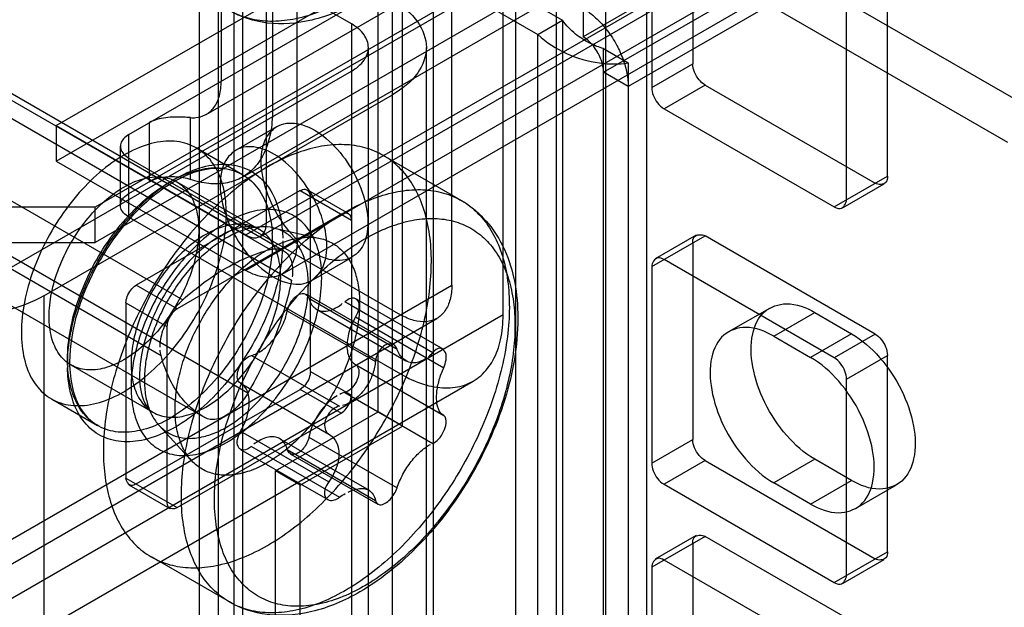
# Model space of a CAD drawing. Header units: millimetres. Extents: x 188 to 1028, y 131 to 1566.
# Tile 261 of 326: x 622 to 656, y 1077 to 1098. Entities that reach past the tile are written whole.
import ezdxf

# ---------------------------------------------------------------- set-up
doc = ezdxf.new("R2010")
doc.units = ezdxf.units.MM
doc.header["$LTSCALE"] = 110.325218
doc.layers.get('0').update_dxf_attribs({"linetype": 'CONTINUOUS'})

msp = doc.modelspace()

# ---------------------------------------------------------------- linework, layer by layer
at = {"color": 7, "linetype": 'CONTINUOUS'}
for p, q in [((995.851, 1301.553), (641.875, 1097.186)), ((642.582, 1095.961), (996.558, 1300.328)), ((997.407, 1299.839), (643.43, 1095.471)), ((623.702, 1094.123), (937.797, 1275.466)), ((623.702, 1092.899), (937.797, 1274.241)), ((630.243, 1090.347), (945.045, 1272.098)), ((630.743, 1090.298), (944.838, 1271.64)), ((946.106, 1271.485), (630.243, 1089.122)), ((631.493, 1088.999), (945.588, 1270.341)), ((630.95, 1090.755), (630.95, 1127.498)), ((632.011, 1090.143), (632.011, 1126.886)), ((635.299, 138.245), (635.299, 1119.68)), ((640.955, 1074.773), (640.955, 1119.68)), ((636.713, 1073.956), (636.713, 1118.864)), ((637.349, 1088.612), (637.349, 1118.823)), ((639.541, 1118.864), (639.541, 1073.956)), ((639.117, 1087.592), (639.117, 1117.802)), ((644.066, 1117.852), (644.066, 248.522)), ((642.652, 1117.036), (642.652, 247.706)), ((626.212, 1093.817), (662.628, 1114.842)), ((626.212, 1091.776), (664.396, 1113.821)), ((628.876, 1094.51), (662.11, 1113.697)), ((630.126, 1092.345), (663.36, 1111.532)), ((654.744, 1108.454), (625.046, 1091.307)), ((634.804, 1084.244), (634.804, 1107.392)), ((654.744, 1107.229), (625.046, 1090.083)), ((629.394, 1107.086), (629.394, 1095.654)), ((635.652, 1083.754), (635.652, 1106.902)), ((633.885, 1097.635), (618.328, 1106.616)), ((631.162, 1106.065), (631.162, 1094.634)), ((629.288, 1105.433), (629.288, 149.962)), ((630.137, 150.451), (630.137, 1104.943)), ((628.644, 150.86), (628.644, 1104.534)), ((629.844, 150.86), (629.844, 1104.534)), ((630.137, 1104.126), (641.168, 1097.758)), ((629.288, 1103.636), (640.319, 1097.268)), ((645.657, 1103.033), (645.657, 1096.256)), ((644.243, 1102.216), (644.243, 1095.439)), ((647.673, 1100.288), (657.926, 1094.369)), ((646.259, 1099.472), (656.512, 1093.552)), ((652.375, 1092.377), (652.375, 1099.154)), ((641.875, 1098.166), (641.875, 1097.186)), ((650.961, 1091.561), (650.961, 1098.338)), ((640.319, 1097.268), (641.168, 1097.758)), ((641.168, 1097.758), (641.168, 144.083)), ((633.885, 1097.635), (633.885, 139.061)), ((618.35, 1097.195), (631.078, 1089.847)), ((631.546, 1089.802), (618.818, 1097.15)), ((640.319, 143.593), (640.319, 1097.268)), ((634.47, 139.878), (634.47, 1096.819)), ((636.47, 139.878), (636.47, 1096.819)), ((642.582, 144.083), (642.582, 1096.778)), ((642.582, 1096.778), (643.43, 1096.288)), ((619.094, 1096.137), (631.822, 1088.788)), ((643.43, 1096.288), (643.43, 143.593)), ((644.243, 1095.439), (645.657, 1096.256)), ((621.864, 1089.062), (633.885, 1096.002)), ((643.43, 1095.471), (642.582, 1095.961)), ((615.336, 1095.454), (628.064, 1088.106)), ((646.082, 1095.521), (644.667, 1094.704)), ((646.082, 1095.521), (651.951, 1092.132)), ((623.278, 1088.246), (635.299, 1095.186)), ((644.667, 1094.704), (650.537, 1091.316)), ((628.334, 1092.267), (628.334, 1094.396)), ((623.702, 1094.123), (623.702, 1092.899)), ((623.702, 1094.123), (630.243, 1090.347)), ((626.919, 1092.184), (626.919, 1094.226)), ((629.898, 1093.273), (631.312, 1094.09)), ((626.212, 1090.96), (626.212, 1093.817)), ((614.592, 1093.537), (627.32, 1086.188)), ((625.919, 1091.368), (625.919, 1093.409)), ((628.535, 1093.351), (630.126, 1092.432)), ((626.212, 1093.001), (635.581, 1087.592)), ((637.675, 1091.538), (634.985, 1093.091)), ((623.702, 1092.899), (630.243, 1089.122)), ((650.537, 1091.316), (652.375, 1092.377)), ((617.587, 1092.251), (630.315, 1084.903)), ((627.86, 1092.182), (630.689, 1090.549)), ((652.251, 1092.103), (650.837, 1091.286)), ((632.117, 1091.878), (626.46, 1088.612)), ((632.117, 1091.878), (633.884, 1090.858)), ((632.367, 1091.903), (633.781, 1091.087)), ((632.47, 1085.632), (632.47, 1091.674)), ((616.067, 1091.41), (628.827, 1084.044)), ((625.046, 1091.307), (620.803, 1091.307)), ((625.046, 1090.083), (625.046, 1091.307)), ((626.212, 1090.96), (635.581, 1085.55)), ((633.531, 1091.062), (627.874, 1087.796)), ((633.675, 1091.142), (633.728, 1091.172)), ((631.186, 1090.593), (632.802, 1090.228)), ((644.243, 1089.254), (646.082, 1090.316)), ((645.782, 1090.345), (644.368, 1089.529)), ((651.951, 1086.927), (646.082, 1090.316)), ((620.803, 1090.083), (625.046, 1090.083)), ((634.342, 1090.212), (634.391, 1090.239)), ((645.657, 1090.071), (645.657, 1083.294)), ((632.498, 1088.77), (633.912, 1089.586)), ((644.243, 1089.254), (644.243, 1082.477)), ((650.537, 1086.111), (644.667, 1089.499)), ((603.762, 1069.221), (637.349, 1088.612)), ((627.874, 1087.796), (626.46, 1088.612)), ((623.278, 1088.246), (623.278, 131.305)), ((632.318, 1088.305), (635.335, 1086.563)), ((626.106, 1088), (626.106, 1081.958)), ((626.106, 1088), (627.52, 1087.184)), ((632.419, 1088.161), (635.458, 1086.406)), ((633.656, 1088.05), (636.695, 1086.296)), ((634.03, 1088.152), (637.034, 1086.417)), ((639.117, 1087.592), (603.762, 1067.179)), ((631.673, 1087.73), (634.712, 1085.976)), ((632.68, 1087.785), (635.765, 1086.004)), ((646.901, 1087.011), (648.315, 1087.827)), ((648.451, 1086.857), (649.865, 1087.674)), ((649.865, 1087.674), (651.138, 1086.939)), ((605.012, 1069.097), (636.831, 1087.468)), ((634.028, 1087.52), (637.068, 1085.765)), ((627.52, 1087.184), (627.52, 1081.141)), ((648.451, 1086.857), (649.724, 1086.122)), ((651.138, 1086.939), (649.724, 1086.122)), ((651.951, 1086.927), (650.537, 1086.111)), ((630.436, 1086.191), (633.475, 1084.437)), ((650.961, 1085.376), (652.375, 1086.192)), ((652.375, 1079.415), (652.375, 1086.192)), ((624.211, 1085.86), (627.039, 1084.227)), ((634.024, 1085.873), (637.069, 1084.115)), ((632.47, 1085.632), (633.884, 1084.816)), ((606.262, 1066.932), (638.081, 1085.303)), ((630.062, 1085.231), (633.107, 1083.474)), ((650.961, 1078.599), (650.961, 1085.376)), ((626.46, 1081.754), (632.117, 1085.02)), ((633.531, 1084.203), (632.117, 1085.02)), ((633.656, 1084.91), (636.695, 1083.155)), ((623.536, 1084.69), (625.127, 1083.772)), ((627.874, 1080.937), (633.531, 1084.203)), ((631.268, 1082.203), (634.804, 1084.244)), ((635.652, 1083.754), (634.804, 1084.244)), ((627.249, 1083.774), (628.373, 1082.557)), ((630.063, 1083.581), (633.103, 1081.827)), ((632.117, 1081.713), (635.652, 1083.754)), ((631.412, 1083.316), (634.497, 1081.535)), ((632.419, 1083.371), (635.458, 1081.616)), ((644.243, 1082.477), (645.657, 1083.294)), ((630.062, 1082.949), (633.066, 1081.215)), ((630.436, 1083.051), (633.475, 1081.296)), ((631.673, 1082.941), (634.712, 1081.186)), ((631.773, 1082.796), (634.79, 1081.055)), ((646.082, 1082.559), (644.667, 1081.742)), ((646.082, 1082.559), (651.951, 1079.17)), ((649.865, 1082.611), (648.451, 1081.795)), ((651.138, 1081.876), (649.865, 1082.611)), ((631.268, 1075.426), (631.268, 1082.203)), ((632.117, 1081.713), (631.268, 1082.203)), ((626.106, 1081.958), (627.874, 1080.937)), ((649.724, 1081.06), (648.451, 1081.795)), ((649.724, 1081.06), (651.138, 1081.876)), ((626.21, 1081.729), (627.624, 1080.913)), ((632.117, 1074.936), (632.117, 1081.713)), ((644.667, 1081.742), (650.537, 1078.354)), ((651.274, 1080.906), (652.688, 1081.723)), ((646.082, 1079.946), (644.243, 1078.885)), ((645.782, 1079.976), (644.368, 1079.159)), ((651.951, 1076.558), (646.082, 1079.946)), ((645.657, 1079.701), (645.657, 1072.924)), ((650.537, 1078.354), (652.375, 1079.415)), ((629.675, 1077.682), (626.985, 1079.235)), ((650.537, 1075.741), (644.667, 1079.13)), ((652.251, 1079.141), (650.837, 1078.324)), ((644.243, 1078.885), (644.243, 1072.108)), ((633.675, 1078.078), (633.622, 1078.048)), ((634.342, 1078.238), (634.293, 1078.21))]:
    msp.add_line(p, q, dxfattribs=at)
for points in [[(633.656, 1088.05), (633.689, 1088.078), (633.723, 1088.103), (633.758, 1088.125)], [(630.334, 1086.148), (630.369, 1086.167), (630.403, 1086.181), (630.436, 1086.191)], [(633.758, 1084.953), (633.723, 1084.935), (633.689, 1084.92), (633.656, 1084.91)], [(630.436, 1083.051), (630.403, 1083.023), (630.369, 1082.998), (630.334, 1082.976)]]:
    msp.add_lwpolyline(points, dxfattribs=at)
for centre, start, end in [((626.67, 1090.145), 359.9741, 3.2043), ((628.583, 1086.059), 179.9741, 183.2043)]:
    msp.add_arc(centre, 4.492, start, end, dxfattribs=at)
for points, knots in [([(633.622, 1098.46), (633.352, 1098.307), (632.814, 1098.045), (631.99, 1097.789), (631.199, 1097.693), (630.458, 1097.762), (629.786, 1097.999), (629.203, 1098.4), (628.726, 1098.951), (628.365, 1099.635), (628.125, 1100.435), (628.009, 1101.332), (628.018, 1102.308), (628.15, 1103.343), (628.404, 1104.414), (628.773, 1105.499), (629.249, 1106.572), (629.821, 1107.612), (630.479, 1108.595), (631.206, 1109.5), (631.987, 1110.308), (632.805, 1110.999), (633.384, 1111.386), (633.675, 1111.555)], [0, 0, 0, 0, 0.04636, 0.088999, 0.12816, 0.164501, 0.199117, 0.233428, 0.268915, 0.306828, 0.348006, 0.392852, 0.441393, 0.493359, 0.548251, 0.605409, 0.664054, 0.723342, 0.782396, 0.840352, 0.896396, 0.949806, 1, 1, 1, 1]), ([(634.175, 1098.441), (633.658, 1098.143), (632.622, 1097.694), (631.026, 1097.557), (630.071, 1097.866), (629.675, 1098.094)], [0, 0, 0, 0, 0.380368, 0.708521, 1, 1, 1, 1]), ([(635.299, 1098.452), (635.632, 1098.259), (636.2, 1097.823), (636.59, 1096.819), (636.2, 1095.815), (635.632, 1095.378), (635.299, 1095.186)], [0, 0, 0, 0, 0.277328, 0.500001, 0.722674, 1, 1, 1, 1]), ([(641.875, 1098.166), (642.031, 1098.076), (642.334, 1097.845), (642.726, 1097.41), (642.944, 1097.068), (643.041, 1096.886)], [0, 0, 0, 0, 0.308289, 0.647007, 1, 1, 1, 1]), ([(642.582, 1096.778), (642.428, 1096.825), (642.088, 1096.96), (641.59, 1097.269), (641.291, 1097.578), (641.168, 1097.758)], [0, 0, 0, 0, 0.275736, 0.625961, 1, 1, 1, 1]), ([(633.885, 1096.002), (634.051, 1096.098), (634.335, 1096.317), (634.53, 1096.819), (634.335, 1097.321), (634.051, 1097.539), (633.885, 1097.635)], [0, 0, 0, 0, 0.277326, 0.499999, 0.722672, 1, 1, 1, 1]), ([(640.319, 1097.268), (640.601, 1096.992), (641.285, 1096.558), (642.37, 1096.251), (643.107, 1096.231), (643.43, 1096.288)], [0, 0, 0, 0, 0.352907, 0.706081, 1, 1, 1, 1]), ([(642.401, 1096.603), (642.364, 1096.676), (642.272, 1096.83), (642.096, 1097.03), (641.95, 1097.143), (641.875, 1097.186)], [0, 0, 0, 0, 0.311091, 0.672108, 1, 1, 1, 1]), ([(643.041, 1096.886), (643.122, 1096.732), (643.262, 1096.419), (643.396, 1095.943), (643.43, 1095.624), (643.43, 1095.471)], [0, 0, 0, 0, 0.353834, 0.690919, 1, 1, 1, 1]), ([(642.582, 1095.961), (642.582, 1096.031), (642.566, 1096.176), (642.506, 1096.392), (642.441, 1096.534), (642.405, 1096.604)], [0, 0, 0, 0, 0.309081, 0.646166, 1, 1, 1, 1]), ([(646.082, 1095.521), (646.002, 1095.567), (645.858, 1095.701), (645.708, 1095.955), (645.657, 1096.155), (645.657, 1096.256)], [0, 0, 0, 0, 0.314239, 0.6563, 1, 1, 1, 1]), ([(628.842, 1094.491), (628.959, 1094.552), (629.176, 1094.744), (629.36, 1095.164), (629.394, 1095.484), (629.394, 1095.654)], [0, 0, 0, 0, 0.292647, 0.619243, 1, 1, 1, 1]), ([(644.243, 1095.439), (644.243, 1095.347), (644.288, 1095.155), (644.432, 1094.898), (644.58, 1094.755), (644.667, 1094.704)], [0, 0, 0, 0, 0.31424, 0.656302, 1, 1, 1, 1]), ([(628.334, 1094.396), (628.25, 1094.402), (628.07, 1094.414), (627.784, 1094.42), (627.479, 1094.401), (627.183, 1094.345), (627, 1094.272), (626.919, 1094.226)], [0, 0, 0, 0, 0.173938, 0.375376, 0.593632, 0.807176, 1, 1, 1, 1]), ([(628.334, 1094.396), (628.394, 1094.392), (628.569, 1094.392), (628.742, 1094.439), (628.842, 1094.491)], [0, 0, 0, 0, 0.349109, 1, 1, 1, 1]), ([(631.162, 1094.634), (631.162, 1094.372), (631.121, 1093.876), (630.913, 1093.196), (630.561, 1092.652), (630.233, 1092.398), (630.058, 1092.308)], [0, 0, 0, 0, 0.290623, 0.549611, 0.782078, 1, 1, 1, 1]), ([(630.773, 1092.899), (630.773, 1093.182), (630.846, 1093.712), (631.457, 1094.265), (632.296, 1094.186), (633.085, 1093.681), (633.793, 1092.868), (634.296, 1091.872), (634.45, 1091.132), (634.45, 1090.777)], [0, 0, 0, 0, 0.130231, 0.233176, 0.344879, 0.489739, 0.658605, 0.836049, 1, 1, 1, 1]), ([(626.212, 1093.817), (626.144, 1093.778), (626.027, 1093.69), (625.916, 1093.51), (625.916, 1093.308), (626.027, 1093.128), (626.144, 1093.04), (626.212, 1093.001)], [0, 0, 0, 0, 0.225515, 0.413835, 0.586196, 0.774509, 1, 1, 1, 1]), ([(629.571, 1091.062), (629.571, 1091.37), (629.515, 1091.95), (629.221, 1092.725), (628.719, 1093.293), (628.038, 1093.592), (627.253, 1093.599), (626.419, 1093.34), (625.574, 1092.841), (624.757, 1092.131), (624.012, 1091.247), (623.377, 1090.237), (622.89, 1089.154), (622.58, 1088.061), (622.5, 1087.328), (622.5, 1086.979)], [0, 0, 0, 0, 0.073498, 0.137508, 0.194523, 0.249607, 0.309437, 0.377748, 0.455504, 0.541889, 0.634564, 0.730055, 0.825591, 0.916763, 1, 1, 1, 1]), ([(633.036, 1089.96), (633.036, 1090.313), (632.884, 1091.047), (632.387, 1092.038), (631.685, 1092.852), (630.897, 1093.363), (630.054, 1093.453), (629.433, 1092.902), (629.359, 1092.367), (629.359, 1092.083)], [0, 0, 0, 0, 0.162892, 0.338517, 0.507397, 0.652855, 0.765202, 0.869081, 1, 1, 1, 1]), ([(630.985, 1079.631), (631.278, 1079.8), (631.858, 1080.189), (632.68, 1080.884), (633.462, 1081.694), (634.191, 1082.602), (634.848, 1083.589), (635.422, 1084.633), (635.897, 1085.71), (636.264, 1086.796), (636.515, 1087.868), (636.645, 1088.904), (636.65, 1089.881), (636.53, 1090.778), (636.285, 1091.575), (635.92, 1092.256), (635.438, 1092.803), (634.849, 1093.199), (634.172, 1093.43), (633.426, 1093.492), (632.629, 1093.388), (631.799, 1093.122), (631.257, 1092.852), (630.985, 1092.695)], [0, 0, 0, 0, 0.050235, 0.103716, 0.159796, 0.217618, 0.276715, 0.336044, 0.394634, 0.451663, 0.506424, 0.558269, 0.60668, 0.651378, 0.692398, 0.730162, 0.765539, 0.799805, 0.834459, 0.870854, 0.91028, 0.953285, 1, 1, 1, 1]), ([(624.091, 1085.857), (624.091, 1086.214), (624.171, 1086.962), (624.48, 1088.078), (624.967, 1089.187), (625.604, 1090.232), (626.359, 1091.157), (627.192, 1091.915), (628.06, 1092.464), (628.923, 1092.775), (629.744, 1092.824), (630.476, 1092.581), (631.043, 1092.05), (631.4, 1091.293), (631.491, 1090.716), (631.508, 1090.409)], [0, 0, 0, 0, 0.082833, 0.173024, 0.26757, 0.362584, 0.455728, 0.543275, 0.622484, 0.692374, 0.753672, 0.80957, 0.866184, 0.928704, 1, 1, 1, 1]), ([(624.091, 1086.061), (624.091, 1086.401), (624.167, 1087.112), (624.461, 1088.174), (624.925, 1089.234), (625.535, 1090.232), (626.257, 1091.115), (627.053, 1091.837), (627.883, 1092.36), (628.707, 1092.653), (629.49, 1092.695), (630.183, 1092.457), (630.717, 1091.95), (631.053, 1091.234), (631.139, 1090.688), (631.155, 1090.396)], [0, 0, 0, 0, 0.08269, 0.172774, 0.267397, 0.363146, 0.45648, 0.544138, 0.623588, 0.693576, 0.754838, 0.810775, 0.867018, 0.929053, 1, 1, 1, 1]), ([(630.126, 1092.432), (629.799, 1092.621), (628.887, 1092.729), (627.55, 1092.141), (626.246, 1091.027), (625.137, 1089.491), (624.381, 1087.762), (624.164, 1086.536), (624.164, 1085.959)], [0, 0, 0, 0, 0.114636, 0.256585, 0.432352, 0.628903, 0.825127, 1, 1, 1, 1]), ([(630.985, 1092.695), (630.693, 1092.526), (630.112, 1092.137), (629.291, 1091.442), (628.508, 1090.632), (627.78, 1089.724), (627.122, 1088.737), (626.549, 1087.693), (626.074, 1086.616), (625.707, 1085.53), (625.456, 1084.458), (625.326, 1083.422), (625.321, 1082.445), (625.441, 1081.548), (625.685, 1080.751), (626.051, 1080.07), (626.533, 1079.523), (627.121, 1079.127), (627.798, 1078.896), (628.545, 1078.834), (629.342, 1078.938), (630.172, 1079.204), (630.713, 1079.474), (630.985, 1079.631)], [0, 0, 0, 0, 0.050235, 0.103716, 0.159796, 0.217618, 0.276715, 0.336044, 0.394634, 0.451663, 0.506424, 0.558269, 0.60668, 0.651378, 0.692398, 0.730162, 0.765539, 0.799805, 0.834459, 0.870854, 0.91028, 0.953285, 1, 1, 1, 1]), ([(634.45, 1090.777), (634.45, 1090.494), (634.377, 1089.964), (633.766, 1089.411), (632.927, 1089.49), (632.138, 1089.995), (631.43, 1090.808), (630.927, 1091.804), (630.773, 1092.544), (630.773, 1092.899)], [0, 0, 0, 0, 0.130231, 0.233176, 0.344879, 0.489739, 0.658605, 0.836049, 1, 1, 1, 1]), ([(626.036, 1092.001), (626.246, 1092.122), (626.662, 1092.309), (627.308, 1092.39), (627.883, 1092.221), (628.316, 1091.807), (628.568, 1091.213), (628.645, 1090.489), (628.552, 1089.675), (628.296, 1088.82), (627.892, 1087.974), (627.364, 1087.193), (626.746, 1086.531), (626.276, 1086.179), (626.036, 1086.04)], [0, 0, 0, 0, 0.07926, 0.147485, 0.208295, 0.268731, 0.336521, 0.415025, 0.504344, 0.602437, 0.70544, 0.809556, 0.909346, 1, 1, 1, 1]), ([(626.919, 1092.184), (626.999, 1092.231), (627.182, 1092.303), (627.476, 1092.358), (627.782, 1092.367), (628.07, 1092.337), (628.252, 1092.295), (628.334, 1092.267)], [0, 0, 0, 0, 0.191072, 0.401416, 0.616522, 0.821349, 1, 1, 1, 1]), ([(630.058, 1092.308), (629.898, 1092.225), (629.534, 1092.107), (628.937, 1092.101), (628.537, 1092.197), (628.334, 1092.267)], [0, 0, 0, 0, 0.307044, 0.636074, 1, 1, 1, 1]), ([(652.375, 1092.377), (652.375, 1092.306), (652.35, 1092.08), (652.058, 1092.07), (651.951, 1092.132)], [0, 0, 0, 0, 0.366159, 1, 1, 1, 1]), ([(626.036, 1086.04), (625.825, 1085.919), (625.409, 1085.732), (624.763, 1085.652), (624.188, 1085.821), (623.755, 1086.234), (623.503, 1086.828), (623.426, 1087.553), (623.519, 1088.366), (623.775, 1089.221), (624.179, 1090.067), (624.707, 1090.849), (625.325, 1091.51), (625.795, 1091.862), (626.036, 1092.001)], [0, 0, 0, 0, 0.07926, 0.147485, 0.208295, 0.268731, 0.336521, 0.415025, 0.504344, 0.602437, 0.70544, 0.809556, 0.909346, 1, 1, 1, 1]), ([(629.359, 1092.083), (629.359, 1091.73), (629.511, 1090.996), (630.008, 1090.005), (630.711, 1089.191), (631.498, 1088.68), (632.341, 1088.59), (632.962, 1089.141), (633.036, 1089.676), (633.036, 1089.96)], [0, 0, 0, 0, 0.162892, 0.338517, 0.507397, 0.652855, 0.765202, 0.869081, 1, 1, 1, 1]), ([(626.212, 1090.96), (626.144, 1090.999), (626.027, 1091.087), (625.916, 1091.267), (625.916, 1091.469), (626.027, 1091.649), (626.144, 1091.737), (626.212, 1091.776)], [0, 0, 0, 0, 0.225516, 0.413836, 0.586198, 0.77451, 1, 1, 1, 1]), ([(632.117, 1091.878), (632.168, 1091.908), (632.342, 1091.984), (632.47, 1091.778), (632.47, 1091.674)], [0, 0, 0, 0, 0.365854, 1, 1, 1, 1]), ([(633.728, 1091.172), (633.998, 1091.325), (634.537, 1091.588), (635.36, 1091.844), (636.151, 1091.94), (636.892, 1091.87), (637.564, 1091.633), (638.147, 1091.232), (638.624, 1090.681), (638.985, 1089.997), (639.225, 1089.198), (639.341, 1088.3), (639.333, 1087.324), (639.2, 1086.289), (638.947, 1085.218), (638.578, 1084.134), (638.102, 1083.06), (637.529, 1082.02), (636.872, 1081.037), (636.144, 1080.132), (635.363, 1079.325), (634.545, 1078.633), (633.966, 1078.246), (633.675, 1078.078)], [0, 0, 0, 0, 0.04636, 0.088999, 0.12816, 0.164501, 0.199117, 0.233428, 0.268915, 0.306828, 0.348006, 0.392852, 0.441393, 0.493359, 0.548251, 0.605409, 0.664054, 0.723342, 0.782396, 0.840352, 0.896396, 0.949806, 1, 1, 1, 1]), ([(637.675, 1091.538), (638.243, 1091.21), (639.277, 1090.071), (639.775, 1087.665), (639.379, 1084.929), (638.229, 1082.189), (636.497, 1079.774), (634.986, 1078.497), (634.175, 1078.028)], [0, 0, 0, 0, 0.123074, 0.271789, 0.446487, 0.635134, 0.824191, 1, 1, 1, 1]), ([(650.537, 1091.316), (650.599, 1091.28), (650.807, 1091.189), (650.961, 1091.437), (650.961, 1091.561)], [0, 0, 0, 0, 0.366154, 1, 1, 1, 1]), ([(622.5, 1086.979), (622.5, 1086.671), (622.556, 1086.091), (622.85, 1085.317), (623.352, 1084.748), (624.033, 1084.449), (624.818, 1084.442), (625.652, 1084.702), (626.497, 1085.201), (627.314, 1085.911), (628.059, 1086.794), (628.694, 1087.805), (629.181, 1088.887), (629.491, 1089.981), (629.571, 1090.713), (629.571, 1091.062)], [0, 0, 0, 0, 0.073498, 0.137508, 0.194523, 0.249607, 0.309437, 0.377748, 0.455504, 0.541889, 0.634564, 0.730055, 0.825591, 0.916763, 1, 1, 1, 1]), ([(633.622, 1078.048), (633.352, 1077.895), (632.814, 1077.632), (631.99, 1077.376), (631.199, 1077.28), (630.458, 1077.35), (629.786, 1077.587), (629.203, 1077.988), (628.726, 1078.539), (628.365, 1079.223), (628.125, 1080.022), (628.009, 1080.919), (628.018, 1081.896), (628.15, 1082.931), (628.404, 1084.002), (628.773, 1085.086), (629.249, 1086.16), (629.821, 1087.2), (630.479, 1088.183), (631.206, 1089.088), (631.987, 1089.895), (632.805, 1090.587), (633.384, 1090.974), (633.675, 1091.142)], [0, 0, 0, 0, 0.04636, 0.088999, 0.12816, 0.164501, 0.199117, 0.233428, 0.268915, 0.306828, 0.348006, 0.392852, 0.441393, 0.493359, 0.548251, 0.605409, 0.664054, 0.723342, 0.782396, 0.840352, 0.896396, 0.949806, 1, 1, 1, 1]), ([(629.571, 1083.183), (629.851, 1083.344), (630.401, 1083.747), (631.132, 1084.499), (631.775, 1085.386), (632.294, 1086.36), (632.662, 1087.369), (632.86, 1088.358), (632.873, 1089.273), (632.7, 1090.069), (632.334, 1090.704), (631.779, 1091.122), (631.082, 1091.268), (630.316, 1091.146), (629.82, 1090.92), (629.571, 1090.776)], [0, 0, 0, 0, 0.082973, 0.173354, 0.26804, 0.362909, 0.455606, 0.54233, 0.620314, 0.688764, 0.748802, 0.804248, 0.861717, 0.926194, 1, 1, 1, 1]), ([(633.884, 1090.858), (633.884, 1090.917), (633.864, 1091.106), (633.62, 1091.114), (633.531, 1091.062)], [0, 0, 0, 0, 0.36586, 1, 1, 1, 1]), ([(629.571, 1090.776), (629.291, 1090.614), (628.742, 1090.212), (628.01, 1089.46), (627.367, 1088.573), (626.848, 1087.598), (626.48, 1086.59), (626.283, 1085.601), (626.269, 1084.686), (626.442, 1083.89), (626.808, 1083.255), (627.364, 1082.837), (628.06, 1082.691), (628.826, 1082.813), (629.322, 1083.039), (629.571, 1083.183)], [0, 0, 0, 0, 0.082973, 0.173354, 0.26804, 0.362909, 0.455606, 0.54233, 0.620314, 0.688764, 0.748802, 0.804248, 0.861717, 0.926194, 1, 1, 1, 1]), ([(632.399, 1088.612), (632.399, 1088.794), (632.375, 1089.14), (632.251, 1089.622), (632.043, 1090.028), (631.755, 1090.343), (631.393, 1090.552), (630.974, 1090.645), (630.517, 1090.621), (630.037, 1090.487), (629.547, 1090.248), (629.059, 1089.912), (628.587, 1089.491), (628.144, 1088.994), (627.743, 1088.438), (627.397, 1087.839), (627.115, 1087.214), (626.906, 1086.581), (626.775, 1085.958), (626.743, 1085.545), (626.743, 1085.346)], [0, 0, 0, 0, 0.053931, 0.102905, 0.147309, 0.188255, 0.228347, 0.26968, 0.314212, 0.363206, 0.417145, 0.475899, 0.538871, 0.605138, 0.673554, 0.742704, 0.810775, 0.877346, 0.940814, 1, 1, 1, 1]), ([(628.864, 1084.407), (629.103, 1084.545), (629.569, 1084.893), (630.182, 1085.548), (630.709, 1086.322), (631.116, 1087.166), (631.377, 1088.025), (631.473, 1088.843), (631.398, 1089.573), (631.147, 1090.172), (630.712, 1090.588), (630.134, 1090.757), (629.49, 1090.675), (629.074, 1090.489), (628.864, 1090.368)], [0, 0, 0, 0, 0.090061, 0.188655, 0.291855, 0.395054, 0.493649, 0.583711, 0.662783, 0.73092, 0.791857, 0.852793, 0.920929, 1, 1, 1, 1]), ([(630.689, 1090.549), (630.6, 1090.6), (630.342, 1090.659), (629.878, 1090.577), (629.546, 1090.423), (629.364, 1090.318)], [0, 0, 0, 0, 0.220002, 0.548056, 1, 1, 1, 1]), ([(630.243, 1090.347), (630.349, 1090.286), (630.577, 1090.196), (630.913, 1090.391), (630.95, 1090.633), (630.95, 1090.755)], [0, 0, 0, 0, 0.356069, 0.643816, 1, 1, 1, 1]), ([(634.391, 1090.239), (634.633, 1090.377), (635.117, 1090.613), (635.858, 1090.848), (636.573, 1090.941), (637.25, 1090.887), (637.872, 1090.68), (638.418, 1090.316), (638.867, 1089.807), (639.206, 1089.172), (639.428, 1088.432), (639.535, 1087.606), (639.527, 1086.713), (639.406, 1085.768), (639.176, 1084.791), (638.84, 1083.8), (638.404, 1082.815), (637.879, 1081.86), (637.277, 1080.957), (636.61, 1080.126), (635.893, 1079.385), (635.141, 1078.749), (634.61, 1078.393), (634.342, 1078.238)], [0, 0, 0, 0, 0.045398, 0.087362, 0.126093, 0.162093, 0.196953, 0.231728, 0.267775, 0.30636, 0.347972, 0.392973, 0.441451, 0.493137, 0.547726, 0.604714, 0.663365, 0.722804, 0.782007, 0.839919, 0.896093, 0.949662, 1, 1, 1, 1]), ([(628.864, 1090.368), (628.625, 1090.23), (628.159, 1089.882), (627.546, 1089.228), (627.019, 1088.453), (626.612, 1087.609), (626.351, 1086.751), (626.254, 1085.932), (626.33, 1085.202), (626.581, 1084.603), (627.016, 1084.187), (627.594, 1084.019), (628.238, 1084.1), (628.654, 1084.286), (628.864, 1084.407)], [0, 0, 0, 0, 0.090061, 0.188655, 0.291855, 0.395054, 0.493649, 0.583711, 0.662783, 0.73092, 0.791857, 0.852793, 0.920929, 1, 1, 1, 1]), ([(629.364, 1090.318), (628.992, 1090.104), (628.26, 1089.486), (627.384, 1088.303), (626.771, 1086.952), (626.531, 1085.693), (626.608, 1084.759), (626.887, 1084.314), (627.039, 1084.227)], [0, 0, 0, 0, 0.18013, 0.395342, 0.6126, 0.797013, 0.926492, 1, 1, 1, 1]), ([(627.803, 1084.326), (627.803, 1084.548), (627.839, 1085.01), (627.985, 1085.709), (628.22, 1086.421), (628.538, 1087.126), (628.929, 1087.804), (629.382, 1088.433), (629.883, 1088.993), (630.416, 1089.468), (630.965, 1089.844), (631.516, 1090.111), (632.053, 1090.26), (632.564, 1090.286), (633.033, 1090.183), (633.439, 1089.949), (633.764, 1089.597), (633.999, 1089.141), (634.139, 1088.597), (634.167, 1088.205), (634.167, 1088)], [0, 0, 0, 0, 0.058852, 0.122123, 0.188628, 0.256849, 0.326421, 0.395222, 0.4618, 0.524916, 0.583633, 0.637393, 0.686112, 0.730344, 0.771422, 0.811391, 0.852242, 0.896624, 0.945746, 1, 1, 1, 1]), ([(645.657, 1090.071), (645.657, 1090.142), (645.682, 1090.368), (645.974, 1090.378), (646.082, 1090.316)], [0, 0, 0, 0, 0.366159, 1, 1, 1, 1]), ([(631.516, 1090.143), (631.516, 1089.786), (631.436, 1089.038), (631.127, 1087.922), (630.64, 1086.813), (630.003, 1085.768), (629.248, 1084.843), (628.415, 1084.085), (627.546, 1083.536), (626.684, 1083.225), (625.863, 1083.176), (625.131, 1083.419), (624.563, 1083.95), (624.207, 1084.707), (624.116, 1085.284), (624.098, 1085.591)], [0, 0, 0, 0, 0.082833, 0.173024, 0.26757, 0.362584, 0.455728, 0.543275, 0.622484, 0.692374, 0.753672, 0.80957, 0.866184, 0.928704, 1, 1, 1, 1]), ([(631.162, 1090.143), (631.162, 1089.803), (631.086, 1089.093), (630.792, 1088.03), (630.328, 1086.971), (629.719, 1085.973), (628.996, 1085.089), (628.2, 1084.367), (627.37, 1083.845), (626.546, 1083.551), (625.763, 1083.509), (625.07, 1083.747), (624.536, 1084.254), (624.2, 1084.971), (624.114, 1085.517), (624.098, 1085.808)], [0, 0, 0, 0, 0.08269, 0.172774, 0.267397, 0.363146, 0.45648, 0.544138, 0.623588, 0.693576, 0.754838, 0.810775, 0.867018, 0.929053, 1, 1, 1, 1]), ([(634.293, 1078.21), (634.034, 1078.063), (633.517, 1077.814), (632.726, 1077.578), (631.97, 1077.504), (631.266, 1077.599), (630.633, 1077.864), (630.097, 1078.294), (629.674, 1078.869), (629.372, 1079.569), (629.192, 1080.377), (629.137, 1081.279), (629.208, 1082.255), (629.407, 1083.288), (629.729, 1084.347), (630.166, 1085.403), (630.703, 1086.423), (631.323, 1087.379), (632.009, 1088.25), (632.744, 1089.021), (633.517, 1089.682), (634.065, 1090.052), (634.342, 1090.212)], [0, 0, 0, 0, 0.048603, 0.093073, 0.133727, 0.171408, 0.207684, 0.244037, 0.28201, 0.322856, 0.367373, 0.416151, 0.469411, 0.526495, 0.587077, 0.649386, 0.712304, 0.774672, 0.83464, 0.892618, 0.947921, 1, 1, 1, 1]), ([(632.011, 1090.143), (632.011, 1089.903), (631.952, 1089.459), (631.53, 1088.934), (630.865, 1088.831), (630.451, 1089.002), (630.243, 1089.122)], [0, 0, 0, 0, 0.277327, 0.500002, 0.722676, 1, 1, 1, 1]), ([(628.064, 1088.106), (628.303, 1088.32), (628.787, 1088.716), (629.545, 1089.217), (630.305, 1089.601), (630.824, 1089.781), (631.078, 1089.847)], [0, 0, 0, 0, 0.274242, 0.533223, 0.775341, 1, 1, 1, 1]), ([(631.078, 1089.847), (631.148, 1089.865), (631.285, 1089.883), (631.485, 1089.845), (631.651, 1089.738), (631.771, 1089.571), (631.843, 1089.357), (631.856, 1089.199), (631.856, 1089.115)], [0, 0, 0, 0, 0.169967, 0.323133, 0.471038, 0.627171, 0.801877, 1, 1, 1, 1]), ([(644.667, 1089.499), (644.605, 1089.535), (644.397, 1089.626), (644.243, 1089.378), (644.243, 1089.254)], [0, 0, 0, 0, 0.366154, 1, 1, 1, 1]), ([(626.106, 1088), (626.106, 1088.077), (626.143, 1088.237), (626.263, 1088.451), (626.387, 1088.571), (626.46, 1088.612)], [0, 0, 0, 0, 0.313865, 0.656585, 1, 1, 1, 1]), ([(626.743, 1085.346), (626.743, 1085.165), (626.767, 1084.819), (626.891, 1084.336), (627.099, 1083.931), (627.387, 1083.616), (627.749, 1083.407), (628.168, 1083.314), (628.625, 1083.338), (629.105, 1083.472), (629.595, 1083.711), (630.083, 1084.046), (630.555, 1084.468), (630.998, 1084.964), (631.399, 1085.521), (631.745, 1086.12), (632.027, 1086.745), (632.237, 1087.378), (632.367, 1088.001), (632.399, 1088.414), (632.399, 1088.612)], [0, 0, 0, 0, 0.053931, 0.102905, 0.147309, 0.188255, 0.228347, 0.26968, 0.314212, 0.363206, 0.417145, 0.475899, 0.538871, 0.605138, 0.673554, 0.742704, 0.810775, 0.877346, 0.940814, 1, 1, 1, 1]), ([(631.822, 1088.788), (631.757, 1088.46), (631.592, 1087.798), (631.256, 1086.817), (630.832, 1085.844), (630.496, 1085.213), (630.315, 1084.903)], [0, 0, 0, 0, 0.239795, 0.488284, 0.742689, 1, 1, 1, 1]), ([(637.349, 1088.612), (637.349, 1088.446), (637.317, 1088.135), (637.144, 1087.725), (636.847, 1087.441), (636.452, 1087.325), (636.011, 1087.381), (635.725, 1087.509), (635.581, 1087.592)], [0, 0, 0, 0, 0.190419, 0.353952, 0.499992, 0.646033, 0.809569, 1, 1, 1, 1]), ([(623.278, 1088.246), (622.873, 1088.012), (621.938, 1087.675), (620.45, 1087.514), (618.961, 1087.675), (618.026, 1088.012), (617.621, 1088.246)], [0, 0, 0, 0, 0.239284, 0.499999, 0.760715, 1, 1, 1, 1]), ([(631.673, 1087.73), (631.691, 1087.821), (631.776, 1088.032), (631.931, 1088.211), (632.046, 1088.278)], [0, 0, 0, 0, 0.410313, 1, 1, 1, 1]), ([(632.046, 1088.278), (632.104, 1088.311), (632.258, 1088.377), (632.398, 1088.24), (632.419, 1088.161)], [0, 0, 0, 0, 0.448715, 1, 1, 1, 1]), ([(627.286, 1086.476), (627.286, 1086.57), (627.305, 1086.764), (627.379, 1087.055), (627.497, 1087.348), (627.654, 1087.629), (627.842, 1087.886), (627.987, 1088.038), (628.064, 1088.106)], [0, 0, 0, 0, 0.150897, 0.314193, 0.48577, 0.660721, 0.833829, 1, 1, 1, 1]), ([(634.167, 1088), (634.167, 1087.778), (634.131, 1087.316), (633.985, 1086.616), (633.75, 1085.905), (633.433, 1085.199), (633.042, 1084.522), (632.588, 1083.893), (632.087, 1083.333), (631.555, 1082.858), (631.005, 1082.482), (630.455, 1082.215), (629.917, 1082.065), (629.406, 1082.039), (628.938, 1082.143), (628.532, 1082.376), (628.207, 1082.729), (627.972, 1083.185), (627.831, 1083.729), (627.803, 1084.121), (627.803, 1084.326)], [0, 0, 0, 0, 0.058852, 0.122123, 0.188628, 0.256849, 0.326421, 0.395222, 0.4618, 0.524916, 0.583633, 0.637393, 0.686112, 0.730344, 0.771422, 0.811391, 0.852242, 0.896624, 0.945746, 1, 1, 1, 1]), ([(632.419, 1088.161), (632.436, 1088.094), (632.484, 1087.97), (632.609, 1087.82), (632.776, 1087.731), (632.972, 1087.709), (633.183, 1087.752), (633.321, 1087.816), (633.39, 1087.856)], [0, 0, 0, 0, 0.171023, 0.324615, 0.472335, 0.627957, 0.802166, 1, 1, 1, 1]), ([(633.758, 1088.125), (633.821, 1088.162), (633.969, 1088.216), (634.155, 1088.046), (634.146, 1087.782), (634.08, 1087.609), (634.028, 1087.52)], [0, 0, 0, 0, 0.229631, 0.42188, 0.67797, 1, 1, 1, 1]), ([(649.865, 1082.611), (649.5, 1082.822), (648.833, 1083.416), (648.106, 1084.52), (647.684, 1085.731), (647.626, 1086.849), (648.036, 1087.773), (648.976, 1088.086), (649.572, 1087.843), (649.865, 1087.674)], [0, 0, 0, 0, 0.162891, 0.338515, 0.507396, 0.652855, 0.765204, 0.869082, 1, 1, 1, 1]), ([(627.874, 1087.796), (627.808, 1087.758), (627.688, 1087.646), (627.562, 1087.435), (627.52, 1087.267), (627.52, 1087.184)], [0, 0, 0, 0, 0.313862, 0.656582, 1, 1, 1, 1]), ([(630.702, 1086.303), (630.779, 1086.348), (630.931, 1086.457), (631.136, 1086.659), (631.322, 1086.897), (631.478, 1087.162), (631.599, 1087.441), (631.654, 1087.634), (631.673, 1087.73)], [0, 0, 0, 0, 0.151035, 0.314563, 0.486356, 0.661389, 0.834332, 1, 1, 1, 1]), ([(635.581, 1085.55), (635.831, 1085.406), (636.327, 1085.177), (637.089, 1085.031), (637.791, 1085.124), (638.382, 1085.465), (638.813, 1086.026), (639.068, 1086.759), (639.117, 1087.303), (639.117, 1087.592)], [0, 0, 0, 0, 0.165152, 0.309734, 0.438585, 0.561411, 0.690263, 0.834846, 1, 1, 1, 1]), ([(634.028, 1087.52), (633.975, 1087.427), (633.881, 1087.239), (633.782, 1086.949), (633.73, 1086.667), (633.727, 1086.406), (633.774, 1086.177), (633.873, 1085.99), (633.974, 1085.901), (634.028, 1085.871)], [0, 0, 0, 0, 0.178144, 0.349587, 0.509444, 0.654163, 0.782291, 0.895561, 1, 1, 1, 1]), ([(648.451, 1086.857), (648.159, 1087.025), (647.568, 1087.266), (646.633, 1086.965), (646.215, 1086.051), (646.266, 1084.935), (646.683, 1083.72), (647.411, 1082.607), (648.084, 1082.007), (648.451, 1081.795)], [0, 0, 0, 0, 0.13023, 0.233174, 0.344878, 0.48974, 0.658607, 0.83605, 1, 1, 1, 1]), ([(651.138, 1086.939), (651.502, 1086.728), (652.17, 1086.134), (652.897, 1085.03), (653.319, 1083.819), (653.377, 1082.701), (652.967, 1081.777), (652.027, 1081.464), (651.431, 1081.707), (651.138, 1081.876)], [0, 0, 0, 0, 0.162891, 0.338515, 0.507396, 0.652855, 0.765204, 0.869082, 1, 1, 1, 1]), ([(651.951, 1086.927), (652.03, 1086.881), (652.174, 1086.747), (652.325, 1086.493), (652.375, 1086.293), (652.375, 1086.192)], [0, 0, 0, 0, 0.314239, 0.6563, 1, 1, 1, 1]), ([(635.048, 1086.544), (634.971, 1086.5), (634.808, 1086.333), (634.725, 1086.111), (634.712, 1085.976)], [0, 0, 0, 0, 0.3952, 1, 1, 1, 1]), ([(635.458, 1086.406), (635.436, 1086.466), (635.339, 1086.618), (635.134, 1086.594), (635.048, 1086.544)], [0, 0, 0, 0, 0.39229, 1, 1, 1, 1]), ([(628.827, 1084.044), (628.645, 1084.146), (628.299, 1084.397), (627.87, 1084.894), (627.534, 1085.5), (627.381, 1085.951), (627.32, 1086.188)], [0, 0, 0, 0, 0.232117, 0.471904, 0.72625, 1, 1, 1, 1]), ([(636.458, 1086.085), (636.394, 1086.041), (636.265, 1085.97), (636.058, 1085.924), (635.844, 1085.95), (635.665, 1086.062), (635.535, 1086.226), (635.481, 1086.343), (635.458, 1086.406)], [0, 0, 0, 0, 0.185207, 0.350178, 0.501564, 0.692333, 0.839174, 1, 1, 1, 1]), ([(637.068, 1085.765), (637.108, 1085.853), (637.153, 1086.025), (637.171, 1086.292), (636.933, 1086.516), (636.759, 1086.367), (636.695, 1086.296)], [0, 0, 0, 0, 0.272682, 0.502187, 0.727213, 1, 1, 1, 1]), ([(624.164, 1085.959), (624.164, 1085.643), (624.222, 1085.053), (624.535, 1084.269), (624.916, 1083.894), (625.127, 1083.772)], [0, 0, 0, 0, 0.381132, 0.706411, 1, 1, 1, 1]), ([(630.063, 1085.231), (630.006, 1085.263), (629.925, 1085.422), (629.969, 1085.686), (630.101, 1085.952), (630.25, 1086.1), (630.334, 1086.148)], [0, 0, 0, 0, 0.183822, 0.43476, 0.727491, 1, 1, 1, 1]), ([(634.028, 1085.871), (634.086, 1085.838), (634.167, 1085.679), (634.123, 1085.415), (633.991, 1085.15), (633.842, 1085.002), (633.758, 1084.953)], [0, 0, 0, 0, 0.183822, 0.43476, 0.727491, 1, 1, 1, 1]), ([(634.712, 1085.976), (634.706, 1085.913), (634.684, 1085.771), (634.627, 1085.563), (634.535, 1085.338), (634.407, 1085.106), (634.229, 1084.875), (634.015, 1084.675), (633.853, 1084.573), (633.769, 1084.532)], [0, 0, 0, 0, 0.105649, 0.239471, 0.360036, 0.511987, 0.681179, 0.845371, 1, 1, 1, 1]), ([(649.724, 1081.06), (650.015, 1080.892), (650.606, 1080.651), (651.541, 1080.952), (651.96, 1081.866), (651.909, 1082.982), (651.491, 1084.197), (650.763, 1085.31), (650.091, 1085.91), (649.724, 1086.122)], [0, 0, 0, 0, 0.13023, 0.233174, 0.344878, 0.48974, 0.658607, 0.83605, 1, 1, 1, 1]), ([(650.961, 1085.376), (650.961, 1085.468), (650.916, 1085.66), (650.772, 1085.917), (650.624, 1086.06), (650.537, 1086.111)], [0, 0, 0, 0, 0.31424, 0.656302, 1, 1, 1, 1]), ([(632.47, 1085.632), (632.47, 1085.556), (632.433, 1085.396), (632.313, 1085.182), (632.189, 1085.062), (632.117, 1085.02)], [0, 0, 0, 0, 0.313865, 0.656585, 1, 1, 1, 1]), ([(637.068, 1084.116), (636.982, 1084.164), (636.849, 1084.363), (636.816, 1084.65), (636.826, 1084.91), (636.857, 1085.121), (636.908, 1085.337), (636.978, 1085.554), (637.036, 1085.695), (637.068, 1085.765)], [0, 0, 0, 0, 0.168073, 0.373758, 0.489389, 0.611869, 0.73863, 0.869049, 1, 1, 1, 1]), ([(630.063, 1083.581), (630.117, 1083.674), (630.211, 1083.862), (630.31, 1084.152), (630.362, 1084.434), (630.365, 1084.696), (630.318, 1084.925), (630.219, 1085.111), (630.118, 1085.2), (630.063, 1085.231)], [0, 0, 0, 0, 0.178144, 0.349587, 0.509444, 0.654163, 0.782291, 0.895561, 1, 1, 1, 1]), ([(630.315, 1084.903), (630.259, 1084.807), (630.138, 1084.626), (629.927, 1084.388), (629.701, 1084.196), (629.467, 1084.058), (629.236, 1083.98), (629.017, 1083.97), (628.884, 1084.012), (628.827, 1084.044)], [0, 0, 0, 0, 0.1779, 0.348987, 0.50858, 0.653271, 0.781655, 0.895342, 1, 1, 1, 1]), ([(633.531, 1084.203), (633.597, 1084.242), (633.717, 1084.354), (633.842, 1084.565), (633.884, 1084.732), (633.884, 1084.816)], [0, 0, 0, 0, 0.313862, 0.656582, 1, 1, 1, 1]), ([(633.39, 1084.798), (633.313, 1084.753), (633.161, 1084.644), (632.955, 1084.443), (632.77, 1084.204), (632.614, 1083.939), (632.493, 1083.66), (632.438, 1083.467), (632.419, 1083.371)], [0, 0, 0, 0, 0.151035, 0.314563, 0.486356, 0.661389, 0.834332, 1, 1, 1, 1]), ([(633.475, 1084.437), (633.394, 1084.423), (633.216, 1084.333), (633.03, 1084.098), (632.918, 1083.789), (633.002, 1083.533), (633.103, 1083.476)], [0, 0, 0, 0, 0.203393, 0.466558, 0.716687, 1, 1, 1, 1]), ([(636.695, 1083.155), (636.77, 1083.184), (636.918, 1083.311), (637.072, 1083.558), (637.169, 1083.825), (637.149, 1084.07), (637.068, 1084.116)], [0, 0, 0, 0, 0.212824, 0.495795, 0.752807, 1, 1, 1, 1]), ([(630.334, 1082.976), (630.271, 1082.94), (630.123, 1082.885), (629.937, 1083.055), (629.946, 1083.319), (630.012, 1083.492), (630.063, 1083.581)], [0, 0, 0, 0, 0.229631, 0.42188, 0.67797, 1, 1, 1, 1]), ([(633.103, 1083.476), (633.193, 1083.425), (633.357, 1083.267), (633.447, 1082.991), (633.457, 1082.741), (633.429, 1082.526), (633.363, 1082.296), (633.255, 1082.058), (633.158, 1081.903), (633.103, 1081.827)], [0, 0, 0, 0, 0.168977, 0.353275, 0.458411, 0.575184, 0.704115, 0.846541, 1, 1, 1, 1]), ([(631.673, 1082.941), (631.656, 1083.007), (631.607, 1083.132), (631.483, 1083.281), (631.316, 1083.37), (631.12, 1083.392), (630.908, 1083.35), (630.771, 1083.286), (630.702, 1083.246)], [0, 0, 0, 0, 0.171023, 0.324615, 0.472335, 0.627957, 0.802166, 1, 1, 1, 1]), ([(632.419, 1083.371), (632.401, 1083.281), (632.316, 1083.069), (632.161, 1082.89), (632.046, 1082.823)], [0, 0, 0, 0, 0.410313, 1, 1, 1, 1]), ([(646.082, 1082.559), (646.002, 1082.605), (645.858, 1082.739), (645.708, 1082.993), (645.657, 1083.193), (645.657, 1083.294)], [0, 0, 0, 0, 0.314239, 0.6563, 1, 1, 1, 1]), ([(632.046, 1082.823), (631.988, 1082.79), (631.834, 1082.724), (631.694, 1082.861), (631.673, 1082.941)], [0, 0, 0, 0, 0.448715, 1, 1, 1, 1]), ([(635.458, 1081.616), (635.483, 1081.696), (635.544, 1081.856), (635.658, 1082.091), (635.794, 1082.318), (635.945, 1082.531), (636.107, 1082.722), (636.276, 1082.889), (636.397, 1082.985), (636.458, 1083.027)], [0, 0, 0, 0, 0.142638, 0.292434, 0.445168, 0.594689, 0.738019, 0.873716, 1, 1, 1, 1]), ([(644.243, 1082.477), (644.243, 1082.385), (644.288, 1082.193), (644.432, 1081.936), (644.58, 1081.793), (644.667, 1081.742)], [0, 0, 0, 0, 0.31424, 0.656302, 1, 1, 1, 1]), ([(626.46, 1081.754), (626.408, 1081.724), (626.235, 1081.648), (626.106, 1081.855), (626.106, 1081.958)], [0, 0, 0, 0, 0.365854, 1, 1, 1, 1]), ([(633.103, 1081.827), (633.043, 1081.745), (632.962, 1081.585), (632.938, 1081.321), (633.167, 1081.119), (633.376, 1081.224), (633.475, 1081.296)], [0, 0, 0, 0, 0.275383, 0.491369, 0.662638, 1, 1, 1, 1]), ([(633.769, 1081.475), (633.835, 1081.507), (633.963, 1081.558), (634.197, 1081.609), (634.533, 1081.589), (634.692, 1081.33), (634.712, 1081.186)], [0, 0, 0, 0, 0.189435, 0.353333, 0.622995, 1, 1, 1, 1]), ([(635.048, 1081.09), (635.11, 1081.126), (635.228, 1081.223), (635.367, 1081.403), (635.435, 1081.544), (635.458, 1081.616)], [0, 0, 0, 0, 0.315633, 0.664978, 1, 1, 1, 1]), ([(627.52, 1081.141), (627.52, 1081.082), (627.541, 1080.894), (627.784, 1080.886), (627.874, 1080.937)], [0, 0, 0, 0, 0.36586, 1, 1, 1, 1]), ([(634.712, 1081.186), (634.723, 1081.115), (634.856, 1080.985), (634.993, 1081.058), (635.048, 1081.09)], [0, 0, 0, 0, 0.527787, 1, 1, 1, 1]), ([(645.657, 1079.701), (645.657, 1079.773), (645.682, 1079.999), (645.974, 1080.008), (646.082, 1079.946)], [0, 0, 0, 0, 0.366159, 1, 1, 1, 1]), ([(652.375, 1079.415), (652.375, 1079.344), (652.35, 1079.118), (652.058, 1079.108), (651.951, 1079.17)], [0, 0, 0, 0, 0.366159, 1, 1, 1, 1]), ([(644.667, 1079.13), (644.605, 1079.165), (644.397, 1079.257), (644.243, 1079.009), (644.243, 1078.885)], [0, 0, 0, 0, 0.366154, 1, 1, 1, 1]), ([(650.537, 1078.354), (650.599, 1078.318), (650.807, 1078.227), (650.961, 1078.475), (650.961, 1078.599)], [0, 0, 0, 0, 0.366154, 1, 1, 1, 1]), ([(634.175, 1078.028), (633.658, 1077.73), (632.622, 1077.281), (631.026, 1077.144), (630.071, 1077.453), (629.675, 1077.682)], [0, 0, 0, 0, 0.380368, 0.708521, 1, 1, 1, 1])]:
    msp.add_open_spline(points, degree=3, knots=knots, dxfattribs=at)
for points in [[(631.508, 1090.409), (631.512, 1090.35), (631.515, 1090.292), (631.515, 1090.233)], [(631.856, 1089.115), (631.856, 1089.044), (631.855, 1088.971), (631.841, 1088.9)], [(633.39, 1087.856), (633.452, 1087.892), (633.515, 1087.929), (633.568, 1087.977)], [(627.32, 1086.188), (627.304, 1086.25), (627.289, 1086.312), (627.289, 1086.375)], [(630.436, 1086.191), (630.497, 1086.207), (630.558, 1086.225), (630.612, 1086.256)], [(636.695, 1086.296), (636.647, 1086.242), (636.598, 1086.187), (636.539, 1086.146)], [(624.098, 1085.591), (624.095, 1085.65), (624.092, 1085.708), (624.092, 1085.767)], [(633.656, 1084.91), (633.595, 1084.894), (633.534, 1084.876), (633.48, 1084.845)], [(633.769, 1084.532), (633.706, 1084.502), (633.642, 1084.47), (633.573, 1084.458)], [(630.702, 1083.246), (630.64, 1083.21), (630.577, 1083.172), (630.524, 1083.124)], [(636.458, 1083.027), (636.509, 1083.062), (636.56, 1083.099), (636.618, 1083.122)], [(633.475, 1081.296), (633.538, 1081.342), (633.601, 1081.389), (633.671, 1081.423)]]:
    msp.add_open_spline(points, degree=3, dxfattribs=at)

doc.saveas('drawing.dxf')
